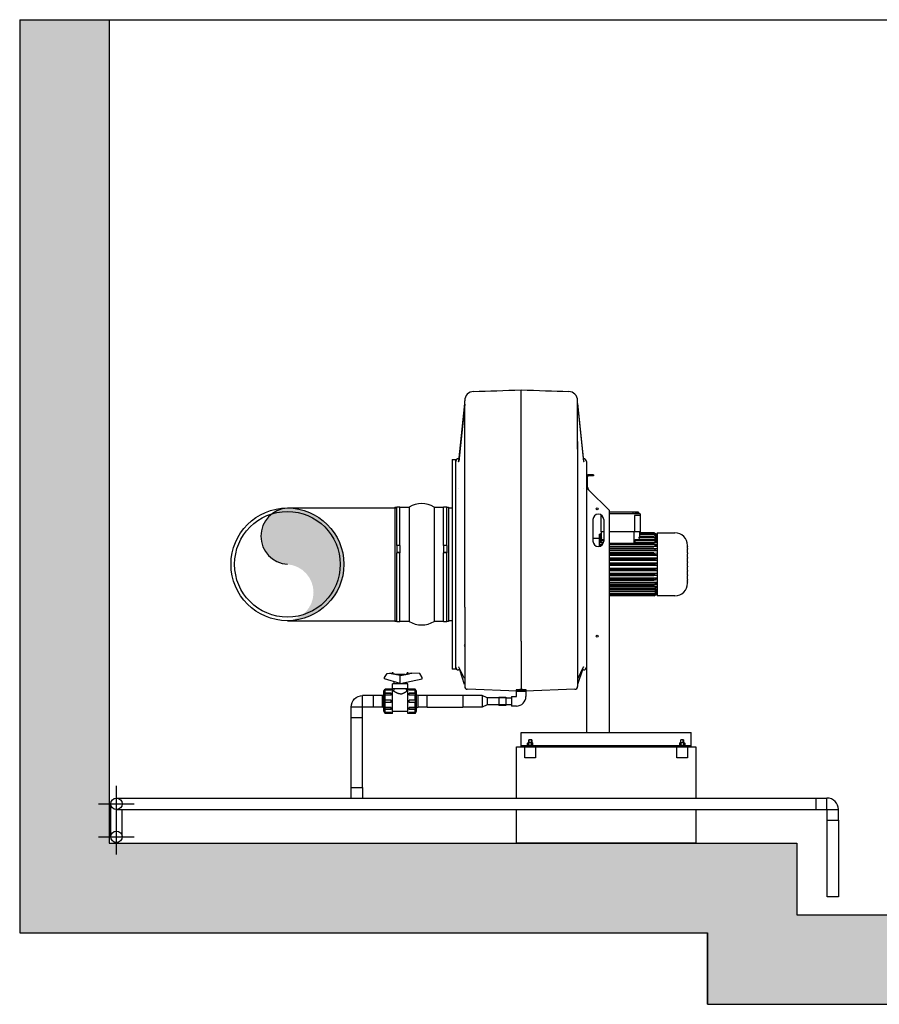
# Model space of a CAD drawing. Header units: metres. Extents: x -270273 to 328371, y -146885 to 591473.
# Tile 436 of 473: x 47312 to 49712, y 534691 to 537441. Entities that reach past the tile are written whole.
import ezdxf

# ---------------------------------------------------------------- set-up
doc = ezdxf.new("R2010")
doc.units = ezdxf.units.M
doc.layers.get('0').update_dxf_attribs({"color": 151})
for name, color, linetype in [('Iv-Hatch', 253, 'Continuous'), ('Iv-Lines 018', 1, 'Continuous'), ('Iv-status-nieuw', 170, 'Continuous')]:
    doc.layers.add(name, color=color, linetype=linetype)

# ---------------------------------------------------------------- blocks, each defined once
blk = doc.blocks.new('Ventilator 1 V.A.Z.')
for p, q in [((65922, -9088.3), (65922, -8947.2)), ((65747.8, -9146.4), (65764.5, -8985.8)), ((65764.5, -8987.5), (65747.8, -9147.1)), ((65764.5, -9554.1), (65764.5, -8977.6)), ((66079.5, -9113.2), (66079.5, -8977.6)), ((66079.5, -8985.8), (66096.2, -9146.4)), ((66079.5, -8987.5), (66096.2, -9147.1)), ((65922, -9648.8), (65922, -9088.3)), ((66079.5, -9091.5), (66079.5, -9776)), ((65729.5, -9142.6), (65730.5, -9141.6)), ((65729.5, -9142.6), (65729.5, -9726.6)), ((65730.5, -9727.6), (65730.5, -9141.6)), ((65730.5, -9141.6), (65739.5, -9141.6)), ((65739.5, -9727.6), (65739.5, -9141.6)), ((65747.5, -9139.6), (65748.5, -9139.6)), ((66095.5, -9139.6), (66096.5, -9139.6)), ((66104.5, -9147.6), (66104.5, -9190.6)), ((66110.5, -9187.6), (66110.5, -9184.6)), ((66124.5, -9184.6), (66110.5, -9184.6)), ((66124.5, -9184.6), (66124.5, -9187.6)), ((66104.5, -9190.6), (66104.5, -9198.4)), ((66107.5, -9190.6), (66104.5, -9190.6)), ((66104.5, -9198.4), (66104.5, -9654.8)), ((66107.5, -9219.3), (66107.5, -9190.6)), ((66124.5, -9187.6), (66110.5, -9187.6)), ((66104.5, -9219.3), (66106, -9219.3)), ((66106, -9219.3), (66107.5, -9219.3)), ((66110.5, -9226.4), (66168.7, -9284.6)), ((65569.5, -9275.1), (65569.5, -9594.1)), ((65569.5, -9275.1), (65574.5, -9275.1)), ((65574.5, -9382.1), (65574.5, -9274.1)), ((65574.5, -9274.1), (65583.5, -9274.1)), ((65583.5, -9382.1), (65583.5, -9274.1)), ((65583.5, -9275.1), (65609.5, -9275.1)), ((65609.5, -9275.1), (65609.5, -9594.1)), ((65679.5, -9275.1), (65679.5, -9594.1)), ((65679.5, -9275.1), (65705.5, -9275.1)), ((65705.5, -9382.1), (65705.5, -9274.1)), ((65705.5, -9274.1), (65714.5, -9274.1)), ((65714.5, -9382.1), (65714.5, -9274.1)), ((65714.5, -9275.1), (65719.5, -9275.1)), ((65719.5, -9275.1), (65719.5, -9594.1)), ((65719.5, -9277.1), (65729.5, -9277.1)), ((66168.7, -9904.6), (66168.7, -9284.6)), ((66233.8, -9288.6), (66168.7, -9288.6)), ((66243.5, -9293.6), (66168.7, -9293.6)), ((66233.8, -9288.6), (66233.8, -9293.6)), ((66249.5, -9288.6), (66233.8, -9288.6)), ((66240.3, -9293.6), (66240.3, -9291.6)), ((66242.3, -9289.6), (66248.3, -9289.6)), ((66254.5, -9293.6), (66243.5, -9293.6)), ((66249.5, -9288.6), (66249.5, -9289.9)), ((66250.3, -9291.6), (66250.3, -9293.6)), ((66254.5, -9293.6), (66254.5, -9298.6)), ((66122.5, -9309.6), (66122.5, -9369.6)), ((66144.5, -9296.3), (66144.5, -9298.6)), ((66144.5, -9298.6), (66144.5, -9343.6)), ((66147.7, -9298.6), (66144.5, -9298.6)), ((66152.5, -9309.6), (66152.5, -9369.6)), ((66238.8, -9298.6), (66238.8, -9343.6)), ((66243.5, -9298.6), (66238.8, -9298.6)), ((66254.5, -9298.6), (66243.5, -9298.6)), ((66254.5, -9298.6), (66254.5, -9343.6)), ((66145.5, -9348.4), (66139.5, -9351.9)), ((66139.5, -9351.8), (66145.5, -9348.4)), ((66139.5, -9352.7), (66145.5, -9349.4)), ((66152.5, -9343.6), (66144.5, -9343.6)), ((66145.5, -9343.6), (66145.5, -9360.1)), ((66238.8, -9343.6), (66168.7, -9343.6)), ((66236.8, -9343.6), (66236.8, -9376.6)), ((66254.5, -9343.6), (66238.8, -9343.6)), ((66252.5, -9343.6), (66252.5, -9357.9)), ((66292.3, -9346.6), (66252.5, -9346.6)), ((66252.5, -9346.6), (66292.3, -9346.6)), ((66292.3, -9347.6), (66252.5, -9347.6)), ((66292.3, -9348.2), (66252.5, -9348.2)), ((66292.3, -9346.6), (66292.3, -9346.6)), ((66301.5, -9351.9), (66292.3, -9346.6)), ((66292.3, -9346.6), (66301.5, -9351.8)), ((66292.3, -9347.6), (66301.5, -9352.7)), ((66292.3, -9347.6), (66292.3, -9348.2)), ((66301.5, -9353.6), (66292.3, -9348.2)), ((66301.5, -9346.6), (66301.5, -9522.6)), ((66301.5, -9346.6), (66351.3, -9346.6)), ((66122.5, -9361.1), (66139.5, -9361.1)), ((66145.5, -9350.1), (66139.5, -9353.6)), ((66139.5, -9351.9), (66139.5, -9351.8)), ((66139.5, -9351.9), (66139.5, -9352.7)), ((66139.5, -9351.9), (66140.9, -9351.9)), ((66139.5, -9352.7), (66139.5, -9353.6)), ((66139.5, -9355.9), (66145.5, -9352.9)), ((66139.5, -9353.6), (66139.5, -9355.9)), ((66139.5, -9353.6), (66144.1, -9353.6)), ((66145.5, -9354.3), (66139.5, -9357.8)), ((66139.5, -9355.9), (66139.5, -9357.8)), ((66139.5, -9357.8), (66139.5, -9361.6)), ((66139.5, -9357.8), (66145.5, -9357.8)), ((66139.5, -9361.6), (66145.5, -9358.9)), ((66147.5, -9359.9), (66139.5, -9364.3)), ((66139.5, -9361.6), (66139.5, -9364.3)), ((66139.5, -9364.3), (66139.5, -9369.4)), ((66139.5, -9364.3), (66145.9, -9364.3)), ((66139.5, -9369.4), (66148.7, -9366)), ((66148.7, -9368.3), (66139.5, -9373)), ((66139.5, -9369.4), (66139.5, -9373)), ((66139.5, -9373), (66139.5, -9379.3)), ((66139.5, -9373), (66152.1, -9373)), ((66139.5, -9379.3), (66148.7, -9376.7)), ((66145.9, -9364.3), (66147.5, -9359.9)), ((66148.7, -9368.3), (66148.7, -9366)), ((66152.5, -9366), (66148.7, -9366)), ((66152.5, -9368.3), (66148.7, -9368.3)), ((66150.7, -9376.7), (66148.7, -9376.7)), ((66148.7, -9379.3), (66148.7, -9376.7)), ((66168.7, -9376.6), (66236.8, -9376.6)), ((66292.3, -9376.7), (66168.7, -9376.7)), ((66292.3, -9368.3), (66237.9, -9368.3)), ((66237.9, -9368.3), (66240.5, -9373)), ((66240.5, -9373), (66301.5, -9373)), ((66292.3, -9366), (66240.6, -9366)), ((66292.3, -9359.2), (66250.3, -9359.2)), ((66250.3, -9359.2), (66252, -9364.3)), ((66252, -9364.3), (66301.5, -9364.3)), ((66292.3, -9351.3), (66252.5, -9351.3)), ((66292.3, -9352.5), (66252.5, -9352.5)), ((66292.3, -9357.5), (66252.5, -9357.5)), ((66292.3, -9351.3), (66301.5, -9355.9)), ((66292.3, -9351.3), (66292.3, -9352.5)), ((66301.5, -9357.8), (66292.3, -9352.5)), ((66292.3, -9357.5), (66301.5, -9361.6)), ((66292.3, -9357.5), (66292.3, -9359.2)), ((66301.5, -9364.3), (66292.3, -9359.2)), ((66292.3, -9366), (66301.5, -9369.4)), ((66292.3, -9366), (66292.3, -9368.3)), ((66301.5, -9373), (66292.3, -9368.3)), ((66292.3, -9376.7), (66301.5, -9379.3)), ((66292.3, -9376.7), (66292.3, -9379.3)), ((66293.1, -9357.8), (66301.5, -9357.8)), ((66297, -9353.6), (66301.5, -9353.6)), ((66300.1, -9351.9), (66301.5, -9351.9)), ((65583.5, -9382.1), (65574.5, -9382.1)), ((65574.5, -9382.1), (65574.5, -9401.5)), ((65583.5, -9401.5), (65574.5, -9401.5)), ((65574.5, -9401.5), (65574.5, -9402.8)), ((65574.5, -9595.1), (65574.5, -9402.8)), ((65583.5, -9402.8), (65574.5, -9402.8)), ((65583.5, -9382.1), (65583.5, -9401.5)), ((65583.5, -9401.5), (65583.5, -9402.8)), ((65583.5, -9595.1), (65583.5, -9402.8)), ((65714.5, -9382.1), (65705.5, -9382.1)), ((65705.5, -9382.1), (65705.5, -9401.5)), ((65714.5, -9401.5), (65705.5, -9401.5)), ((65705.5, -9401.5), (65705.5, -9402.8)), ((65705.5, -9595.1), (65705.5, -9402.8)), ((65714.5, -9402.8), (65705.5, -9402.8)), ((65714.5, -9382.1), (65714.5, -9401.5)), ((65714.5, -9401.5), (65714.5, -9402.8)), ((65714.5, -9595.1), (65714.5, -9402.8)), ((66148.7, -9379.3), (66139.5, -9383.5)), ((66139.5, -9379.3), (66139.5, -9383.5)), ((66139.5, -9383.5), (66139.5, -9384.4)), ((66139.5, -9383.5), (66142.9, -9383.5)), ((66148.9, -9379.3), (66148.7, -9379.3)), ((66292.3, -9379.3), (66168.7, -9379.3)), ((66168.7, -9383.5), (66301.5, -9383.5)), ((66292.3, -9389), (66168.7, -9389)), ((66292.3, -9392.1), (66168.7, -9392.1)), ((66168.7, -9395.6), (66301.5, -9395.6)), ((66292.3, -9402.8), (66168.7, -9402.8)), ((66301.5, -9383.5), (66292.3, -9379.3)), ((66292.3, -9389), (66301.5, -9390.8)), ((66292.3, -9389), (66292.3, -9392.1)), ((66301.5, -9395.6), (66292.3, -9392.1)), ((66292.3, -9402.8), (66301.5, -9403.7)), ((66292.3, -9402.8), (66292.3, -9406.1)), ((66386.5, -9382), (66386.5, -9381.8)), ((66386.5, -9382), (66386.5, -9382.2)), ((66386.5, -9384.8), (66386.5, -9382.2)), ((66386.5, -9384.8), (66386.5, -9385.4)), ((66386.5, -9390.6), (66386.5, -9385.4)), ((66386.5, -9390.6), (66386.5, -9392.3)), ((66386.5, -9402.9), (66386.5, -9392.3)), ((66386.5, -9402.9), (66386.5, -9405.4)), ((66292.3, -9406.1), (66168.7, -9406.1)), ((66168.7, -9408.9), (66301.5, -9408.9)), ((66301.5, -9417.5), (66168.7, -9417.5)), ((66292.3, -9417.5), (66168.7, -9417.5)), ((66292.3, -9421), (66168.7, -9421)), ((66168.7, -9422.9), (66301.5, -9422.9)), ((66301.5, -9431.8), (66168.7, -9431.8)), ((66301.5, -9408.9), (66292.3, -9406.1)), ((66292.3, -9417.5), (66301.5, -9417.5)), ((66292.3, -9417.5), (66292.3, -9421)), ((66301.5, -9422.9), (66292.3, -9421)), ((66292.3, -9432.8), (66301.5, -9431.8)), ((66386.5, -9415.2), (66386.5, -9405.4)), ((66386.5, -9415.2), (66386.5, -9417)), ((66386.5, -9427.5), (66386.5, -9417)), ((66386.5, -9427.5), (66386.5, -9429.3)), ((66386.5, -9439.8), (66386.5, -9429.3)), ((66292.3, -9432.8), (66168.7, -9432.8)), ((66292.3, -9436.3), (66168.7, -9436.3)), ((66168.7, -9437.3), (66301.5, -9437.3)), ((66301.5, -9446.2), (66168.7, -9446.2)), ((66292.3, -9448.1), (66168.7, -9448.1)), ((66168.7, -9451.6), (66301.5, -9451.6)), ((66292.3, -9451.6), (66168.7, -9451.6)), ((66292.3, -9432.8), (66292.3, -9436.3)), ((66301.5, -9437.3), (66292.3, -9436.3)), ((66292.3, -9448.1), (66301.5, -9446.2)), ((66292.3, -9448.1), (66292.3, -9451.6)), ((66301.5, -9451.6), (66292.3, -9451.6)), ((66386.5, -9439.8), (66386.5, -9441.6)), ((66386.5, -9452.2), (66386.5, -9441.6)), ((66386.5, -9452.2), (66386.5, -9453.9)), ((66386.5, -9463.7), (66386.5, -9453.9)), ((66301.5, -9460.2), (66168.7, -9460.2)), ((66292.3, -9463), (66168.7, -9463)), ((66292.3, -9466.3), (66168.7, -9466.3)), ((66301.5, -9473.5), (66168.7, -9473.5)), ((66292.3, -9477), (66168.7, -9477)), ((66292.3, -9480.1), (66168.7, -9480.1)), ((66301.5, -9485.6), (66168.7, -9485.6)), ((66292.3, -9463), (66301.5, -9460.2)), ((66292.3, -9463), (66292.3, -9466.3)), ((66301.5, -9465.4), (66292.3, -9466.3)), ((66292.3, -9477), (66301.5, -9473.5)), ((66292.3, -9477), (66292.3, -9480.1)), ((66301.5, -9478.3), (66292.3, -9480.1)), ((66292.3, -9489.8), (66301.5, -9485.6)), ((66386.5, -9463.7), (66386.5, -9466.2)), ((66386.5, -9476.8), (66386.5, -9466.2)), ((66386.5, -9476.8), (66386.5, -9478.6)), ((66386.5, -9483.7), (66386.5, -9478.6)), ((66386.5, -9483.7), (66386.5, -9484.3)), ((66386.5, -9486.9), (66386.5, -9484.3)), ((66386.5, -9486.9), (66386.5, -9487.1)), ((66386.5, -9487.1), (66386.5, -9487.4)), ((66292.3, -9489.8), (66168.7, -9489.8)), ((66292.3, -9492.5), (66168.7, -9492.5)), ((66301.5, -9496.1), (66168.7, -9496.1)), ((66292.3, -9500.8), (66168.7, -9500.8)), ((66292.3, -9503.1), (66168.7, -9503.1)), ((66301.5, -9504.8), (66168.7, -9504.8)), ((66292.3, -9509.9), (66168.7, -9509.9)), ((66292.3, -9511.6), (66168.7, -9511.6)), ((66301.5, -9489.8), (66292.3, -9492.5)), ((66292.3, -9489.8), (66292.3, -9492.5)), ((66292.3, -9500.8), (66301.5, -9496.1)), ((66301.5, -9499.7), (66292.3, -9503.1)), ((66292.3, -9500.8), (66292.3, -9503.1)), ((66292.3, -9509.9), (66301.5, -9504.8)), ((66301.5, -9507.5), (66292.3, -9511.6)), ((66292.3, -9509.9), (66292.3, -9511.6)), ((66292.3, -9516.6), (66301.5, -9511.3)), ((66301.5, -9513.2), (66292.3, -9517.8)), ((66301.5, -9511.3), (66293.1, -9511.3)), ((66292.3, -9516.6), (66168.7, -9516.6)), ((66292.3, -9517.8), (66168.7, -9517.8)), ((66292.3, -9520.9), (66168.7, -9520.9)), ((66292.3, -9521.5), (66168.7, -9521.5)), ((66292.3, -9522.5), (66168.7, -9522.5)), ((66292.3, -9522.6), (66168.7, -9522.6)), ((66292.3, -9520.9), (66301.5, -9515.5)), ((66301.5, -9516.5), (66292.3, -9521.5)), ((66292.3, -9516.6), (66292.3, -9517.8)), ((66292.3, -9522.5), (66301.5, -9517.2)), ((66301.5, -9517.3), (66292.3, -9522.6)), ((66292.3, -9520.9), (66292.3, -9521.5)), ((66292.3, -9522.5), (66292.3, -9522.6)), ((66301.5, -9515.5), (66297, -9515.5)), ((66301.5, -9517.2), (66300.1, -9517.2)), ((66351.3, -9522.6), (66301.5, -9522.6)), ((65764.5, -9554.1), (65764.5, -9621.2)), ((65574.5, -9594.1), (65569.5, -9594.1)), ((65583.5, -9595.1), (65574.5, -9595.1)), ((65609.5, -9594.1), (65583.5, -9594.1)), ((65705.5, -9594.1), (65679.5, -9594.1)), ((65714.5, -9595.1), (65705.5, -9595.1)), ((65719.5, -9594.1), (65714.5, -9594.1)), ((65729.5, -9592.1), (65719.5, -9592.1)), ((65764.5, -9621.2), (65764.5, -9657.2)), ((65922, -9648.8), (65922, -9784.4)), ((65764.5, -9657.9), (65764.5, -9657.2)), ((65764.5, -9658.3), (65764.5, -9657.9)), ((65764.5, -9658.3), (65764.5, -9776)), ((66104.5, -9654.8), (66104.5, -9904.6)), ((65730.5, -9727.6), (65729.5, -9726.6)), ((65739.5, -9727.6), (65730.5, -9727.6)), ((65752.2, -9729.6), (65747.5, -9729.6)), ((65764.1, -9753.8), (65748.5, -9721.9)), ((65764.3, -9770.2), (65750.7, -9729.6)), ((66093.3, -9729.6), (66079.7, -9770.2)), ((66095.5, -9721.9), (66079.9, -9753.8)), ((66096.5, -9729.6), (66091.8, -9729.6)), ((65911, -9788.4), (65771.8, -9783.5)), ((65908.6, -9786.1), (65908.6, -9785.1)), ((65908.6, -9786.1), (65922.1, -9786.1)), ((65911, -9790.1), (65911, -9786.1)), ((65922, -9784.4), (65922.1, -9784.4)), ((65922.1, -9786.1), (65922.1, -9784.4)), ((65922.1, -9786.1), (65935.6, -9786.1)), ((66072.2, -9783.5), (65933.2, -9788.4)), ((65933.2, -9786.1), (65933.2, -9790.1)), ((65935.6, -9786.1), (65935.6, -9785.1)), ((65859.5, -9805.7), (65859.5, -9828.7)), ((65859.5, -9805.7), (65879.5, -9805.7)), ((65879.5, -9805.7), (65879.5, -9828.7)), ((65879.5, -9807.2), (65895, -9807.2)), ((65895, -9803.9), (65895, -9830.4)), ((65895, -9803.9), (65908.7, -9803.9)), ((65935.3, -9790.1), (65908.8, -9790.1)), ((65908.8, -9803.8), (65908.8, -9790.1)), ((65935.3, -9790.1), (65935.3, -9803.8)), ((65879.5, -9828.7), (65859.5, -9828.7)), ((65895, -9827.2), (65879.5, -9827.2)), ((65908.7, -9830.4), (65895, -9830.4)), ((65922.5, -9906.6), (65922.5, -9904.6)), ((65922.5, -9904.6), (66396.5, -9904.6)), ((65922.5, -9936.6), (65922.5, -9906.6)), ((65951.5, -9924.6), (65943.5, -9924.6)), ((65943.5, -9932.7), (65943.5, -9924.6)), ((65944.3, -9932.7), (65944.3, -9924.6)), ((65950.7, -9932.7), (65950.7, -9924.6)), ((65951.5, -9924.6), (65951.5, -9932.7)), ((66375.5, -9924.6), (66367.5, -9924.6)), ((66367.5, -9932.7), (66367.5, -9924.6)), ((66368.3, -9932.7), (66368.3, -9924.6)), ((66374.7, -9932.7), (66374.7, -9924.6)), ((66375.5, -9924.6), (66375.5, -9932.7)), ((66396.5, -9906.6), (66396.5, -9904.6)), ((66396.5, -9936.6), (66396.5, -9906.6)), ((65922.5, -9940.6), (65922.5, -9936.6)), ((65922.5, -9942.6), (65922.5, -9940.6)), ((65922.5, -9940.6), (66396.5, -9940.6)), ((65922.5, -9944.6), (65922.5, -9942.6)), ((65922.5, -9944.6), (66396.5, -9944.6)), ((65932.5, -9974.6), (65932.5, -9944.6)), ((65940, -9933.7), (65941.7, -9932.7)), ((65940, -9939.5), (65940, -9933.7)), ((65941.7, -9940.6), (65940, -9939.5)), ((65953.2, -9932.7), (65941.7, -9932.7)), ((65943.7, -9939.5), (65943.7, -9933.7)), ((65951.2, -9939.5), (65951.2, -9933.7)), ((65953.2, -9932.7), (65955, -9933.7)), ((65955, -9939.5), (65953.2, -9940.6)), ((65955, -9939.5), (65955, -9933.7)), ((65962.5, -9944.6), (65962.5, -9974.6)), ((66356.5, -9974.6), (66356.5, -9944.6)), ((66364, -9933.7), (66365.7, -9932.7)), ((66364, -9933.7), (66364, -9939.5)), ((66365.7, -9940.6), (66364, -9939.5)), ((66377.2, -9932.7), (66365.7, -9932.7)), ((66367.7, -9933.7), (66367.7, -9939.5)), ((66375.2, -9933.7), (66375.2, -9939.5)), ((66377.2, -9932.7), (66379, -9933.7)), ((66379, -9939.5), (66377.2, -9940.6)), ((66379, -9933.7), (66379, -9939.5)), ((66386.5, -9944.6), (66386.5, -9974.6)), ((66396.5, -9940.6), (66396.5, -9936.6)), ((66396.5, -9942.6), (66396.5, -9940.6)), ((66396.5, -9944.6), (66396.5, -9942.6)), ((65962.5, -9974.6), (65932.5, -9974.6)), ((66386.5, -9974.6), (66356.5, -9974.6))]:
    blk.add_line(p, q)
for centre in [(66134.5, -9279.6), (66134.5, -9635.6)]:
    blk.add_circle(centre, 2.75)
for centre, radius, start, end in [((65790.3, -8977.6), 25.8, 91.8616, 180.0817), ((66053.7, -8977.6), 25.8, 359.934, 88.1228), ((65747.5, -9147.6), 8, 90, 180), ((66096.5, -9147.6), 8, 0, 90), ((66110.5, -9190.6), 6, 90, 135), ((66110.5, -9190.6), 6, 135, 180), ((66110.5, -9190.6), 3, 135, 180), ((66110.5, -9190.6), 3, 90, 135), ((65750.7, -9223.1), 2.95, 170.88, 174.7058), ((66093.3, -9223.1), 2.95, 5.2942, 9.12), ((65644.5, -9331.3), 66.2, 58.1092, 121.8908), ((66137.5, -9309.6), 15, 0, 180), ((66242.3, -9291.6), 2, 90, 180), ((66248.3, -9291.6), 2, 0, 90), ((66351.3, -9381.8), 35.2, 0, 90), ((66137.5, -9369.6), 15, 180, 0), ((66102.2, -9434.6), 82.7, 55.9472, 58.0771), ((66295.8, -9434.6), 82.7, 131.9229, 135.4999), ((66295.8, -9434.6), 88, 128.854, 131.146), ((66295.8, -9434.6), 82.7, 121.9229, 124.0597), ((66295.8, -9434.6), 88, 119.4644, 121.146), ((66351.3, -9487.4), 35.2, 270, 0), ((65644.5, -9537.8), 66.2, 238.1092, 301.8908), ((65760.5, -9663.7), 4, 0, 44.3442), ((65747.5, -9721.6), 8, 180, 270), ((66096.5, -9721.6), 8, 270, 0), ((65645.6, -9744.2), 118.9, 355.3655, 355.38), ((66082.4, -9755.1), 2.8, 151.2223, 168.0936), ((65772.1, -9775.9), 7.63, 179.573, 267.5886), ((66071.9, -9775.9), 7.63, 272.4114, 0.427), ((65908.7, -9803.8), 0.1, 270, 0), ((65908.7, -9803.8), 26.6, 270, 0), ((65941.9, -9936.5), 3.39, 56.3451, 123.6549), ((65941.9, -9936.7), 3.39, 236.3451, 303.6549), ((65953.1, -9936.5), 3.39, 56.3451, 123.6549), ((65953.1, -9936.7), 3.39, 236.3451, 303.6549), ((66365.9, -9936.5), 3.39, 56.3451, 123.6549), ((66365.9, -9936.7), 3.39, 236.3451, 303.6549), ((66377.1, -9936.5), 3.39, 56.3451, 123.6549), ((66377.1, -9936.7), 3.39, 236.3451, 303.6549)]:
    blk.add_arc(centre, radius, start, end)
at = {"extrusion": (0, 0, -1)}
for centre, major_axis, ratio, start_param, end_param in [((66155.2, -9434.6), (-91.7, 0), 0.816497, 1.465047, 1.486918), ((65760.5, -9739.6), (-3.6, 14.2), 0.010417, 3.077017, 3.191287), ((65862.9, -9427.3), (622.5, 0), 0.576298, 1.475776, 1.497378), ((65981.3, -9427.3), (-622.5, 0), 0.576298, -1.497375, -1.475612)]:
    blk.add_ellipse(centre, major_axis=major_axis, ratio=ratio, start_param=start_param, end_param=end_param, dxfattribs=at)
for points in [[(65789.4, -8951.9), (65831.4, -8950.4), (65875.6, -8948.9), (65922, -8947.2)], [(65922, -8947.2), (65968.4, -8948.9), (66012.5, -8950.4), (66054.5, -8951.9)], [(65748.5, -9721.9), (65748.5, -9721.9), (65748.4, -9721.8), (65748.4, -9721.8)], [(66095.5, -9721.9), (66095.5, -9721.9), (66095.5, -9721.8), (66095.5, -9721.8)]]:
    blk.add_open_spline(points, degree=3)
for points, knots in [([(65746.9, -9148.2), (65746.9, -9148.2), (65747, -9148.1), (65747.3, -9147.8), (65747.7, -9147.1), (65747.7, -9146.6), (65747.7, -9146.3)], [0.4555609, 0.4555609, 0.4555609, 0.4555609, 0.5829852, 0.7149996, 0.87639, 1, 1, 1, 1]), ([(66096.2, -9146.3), (66096.2, -9146.4), (66096.2, -9146.8), (66096.5, -9147.5), (66096.8, -9148), (66097, -9148.2), (66097.1, -9148.2), (66097.1, -9148.2)], [0, 0, 0, 0, 0.0486764, 0.2159183, 0.3521209, 0.4696489, 0.5434044, 0.5434044, 0.5434044, 0.5434044]), ([(66104.5, -9219.3), (66104.5, -9219.9), (66104.6, -9220.5), (66105.2, -9221.6), (66105.7, -9222.2), (66106.8, -9223.4), (66107.5, -9224), (66108.9, -9225.2), (66109.7, -9225.8), (66110.5, -9226.4)], [0, 0, 0, 0, 0.25, 0.25, 0.5, 0.5, 0.75, 0.75, 1, 1, 1, 1]), ([(66107.5, -9219.3), (66107.5, -9219.9), (66107.6, -9220.5), (66107.9, -9221.6), (66108.1, -9222.2), (66108.6, -9223.4), (66109, -9224), (66109.7, -9225.2), (66110.1, -9225.8), (66110.5, -9226.4)], [0, 0, 0, 0, 0.25, 0.25, 0.5, 0.5, 0.75, 0.75, 1, 1, 1, 1]), ([(65748.5, -9721.9), (65748.4, -9721.8), (65748.3, -9721.5), (65748, -9721.2), (65747.7, -9720.9), (65747.7, -9720.9), (65747.7, -9720.9), (65747.7, -9720.9)], [0, 0, 0, 0, 0.0678428, 0.257649, 0.3970513, 0.539454, 0.5448245, 0.5448245, 0.5448245, 0.5448245]), ([(66096.3, -9720.9), (66096.3, -9720.9), (66096.3, -9720.9), (66096.1, -9721), (66095.8, -9721.4), (66095.6, -9721.8), (66095.5, -9722)], [0.4444643, 0.4444643, 0.4444643, 0.4444643, 0.5149725, 0.6676444, 0.8232376, 1, 1, 1, 1]), ([(66079.6, -9754.5), (66079.6, -9754.5), (66079.6, -9754.6), (66079.6, -9754.7), (66079.6, -9754.7), (66079.6, -9754.7)], [0, 0, 0, 0, 0.00296402, 0.02187466, 0.03934209, 0.03934209, 0.03934209, 0.03934209])]:
    blk.add_open_spline(points, degree=3, knots=knots)
for points in [[(65951.2, -9933.7), (65947.5, -9932.6), (65943.7, -9933.7)], [(65943.7, -9939.5), (65947.5, -9940.6), (65951.2, -9939.5)], [(66375.2, -9933.7), (66371.5, -9932.6), (66367.7, -9933.7)], [(66367.7, -9939.5), (66371.5, -9940.6), (66375.2, -9939.5)]]:
    blk.add_rational_spline(points, [1, 1.15470053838, 1], degree=2)
blk = doc.blocks.new('Knie90 PE100 32mm')
for p, q in [((61300.1, -9357.5), (61330, -9357.5)), ((61300.1, -9389.5), (61300.1, -9357.5)), ((61330, -9389.5), (61330, -9357.5)), ((61300.1, -9389.5), (61330, -9389.5)), ((61330.1, -9389.6), (61362.1, -9389.6)), ((61330.1, -9419.5), (61330.1, -9389.6)), ((61362.1, -9419.5), (61362.1, -9389.6)), ((61330.1, -9419.5), (61362.1, -9419.5))]:
    blk.add_line(p, q)
for radius, start, end in [(32.1, 0, 90), (0.1, 359.9996, 90.0002)]:
    blk.add_arc((61330, -9389.6), radius, start, end)
blk = doc.blocks.new('PE Kogelkraan DN25 v.a.z')
for p, q in [((64421.6, -9237.1), (64428.9, -9225.8)), ((64421.6, -9241.1), (64421.6, -9237.1)), ((64428.9, -9225.8), (64450.6, -9224.4)), ((64450.6, -9225.8), (64450.6, -9224.4)), ((64450.6, -9225.8), (64457.7, -9225.8)), ((64483.2, -9230.3), (64457.7, -9225.8)), ((64457.7, -9226.8), (64457.7, -9225.8)), ((64457.7, -9226.8), (64457.7, -9225.8)), ((64483.2, -9231.3), (64457.7, -9226.8)), ((64461.1, -9223.5), (64463.7, -9223.5)), ((64461.1, -9226.4), (64461.1, -9223.5)), ((64463.7, -9226.9), (64463.7, -9223.5)), ((64470.4, -9228.1), (64495.9, -9228.1)), ((64483.2, -9230.3), (64508.7, -9225.8)), ((64483.2, -9231.3), (64508.7, -9226.8)), ((64483.2, -9254), (64483.2, -9230.3)), ((64502.7, -9223.5), (64505.3, -9223.5)), ((64502.7, -9226.9), (64502.7, -9223.5)), ((64505.3, -9226.4), (64505.3, -9223.5)), ((64508.7, -9225.8), (64513.3, -9225.8)), ((64508.7, -9226.8), (64508.7, -9225.8)), ((64508.7, -9226.8), (64508.7, -9225.8)), ((64519.7, -9225.8), (64513.3, -9224.4)), ((64513.3, -9225.8), (64513.3, -9224.4)), ((64527, -9237), (64519.7, -9225.8)), ((64527, -9241.1), (64527, -9237)), ((64483.2, -9254), (64421.6, -9241.1)), ((64461.7, -9254.7), (64504.6, -9254.7)), ((64461.7, -9268.2), (64461.7, -9254.7)), ((64466.2, -9254.7), (64466.2, -9250.4)), ((64483.2, -9254), (64527, -9241.1)), ((64500.2, -9254.7), (64500.2, -9249)), ((64504.6, -9268.2), (64504.6, -9254.7)), ((64408.2, -9287.4), (64433.2, -9287.4)), ((64408.2, -9319.4), (64408.2, -9287.4)), ((64433.2, -9287.4), (64437.7, -9285.5)), ((64433.2, -9319.4), (64433.2, -9287.4)), ((64437.7, -9275.4), (64441.1, -9269.4)), ((64437.7, -9331.4), (64437.7, -9275.4)), ((64440.6, -9271.6), (64440.7, -9271.3)), ((64440.6, -9271.9), (64440.6, -9271.6)), ((64440.6, -9272.2), (64440.6, -9271.9)), ((64440.7, -9272.5), (64440.6, -9272.2)), ((64440.6, -9283.1), (64440.7, -9282.3)), ((64440.6, -9283.9), (64440.6, -9283.1)), ((64440.6, -9284.7), (64440.6, -9283.9)), ((64440.7, -9285.5), (64440.6, -9284.7)), ((64440.7, -9271), (64440.8, -9270.8)), ((64440.7, -9271), (64458.3, -9271)), ((64440.7, -9271.3), (64440.7, -9271)), ((64440.7, -9272.8), (64440.7, -9272.5)), ((64440.7, -9272.8), (64440.8, -9272.8)), ((64440.7, -9281.5), (64440.8, -9281.4)), ((64440.7, -9281.5), (64458.3, -9281.5)), ((64440.7, -9282.3), (64440.7, -9281.5)), ((64440.7, -9286.4), (64440.7, -9285.5)), ((64440.8, -9286.4), (64440.7, -9286.4)), ((64440.7, -9286.4), (64458.3, -9286.4)), ((64440.8, -9270.7), (64440.9, -9270.6)), ((64440.8, -9270.8), (64440.8, -9270.7)), ((64440.8, -9272.7), (64440.9, -9272.6)), ((64440.8, -9272.8), (64440.8, -9272.7)), ((64440.8, -9281.2), (64440.9, -9281.1)), ((64440.8, -9281.4), (64440.8, -9281.2)), ((64440.8, -9286.4), (64440.8, -9286.4)), ((64440.9, -9286.4), (64440.8, -9286.4)), ((64440.9, -9270.6), (64441, -9270.4)), ((64440.9, -9272.6), (64441, -9272.5)), ((64440.9, -9281.1), (64441, -9280.9)), ((64441, -9286.4), (64440.9, -9286.4)), ((64441, -9270.4), (64441.1, -9270.3)), ((64441, -9272.5), (64441.1, -9272.4)), ((64441, -9280.9), (64441.1, -9280.8)), ((64441.1, -9286.4), (64441, -9286.4)), ((64441.1, -9269.4), (64461.7, -9269.4)), ((64441.1, -9270.1), (64441.1, -9269.4)), ((64441.1, -9270.1), (64458.3, -9270.1)), ((64441.1, -9270.3), (64441.1, -9270.1)), ((64441.1, -9272.3), (64458.3, -9272.3)), ((64441.1, -9272.4), (64441.1, -9272.3)), ((64441.1, -9280.6), (64441.1, -9272.3)), ((64441.1, -9280.6), (64458.3, -9280.6)), ((64441.1, -9280.8), (64441.1, -9280.6)), ((64441.1, -9286.4), (64441.1, -9286.4)), ((64441.1, -9286.4), (64458.3, -9286.4)), ((64441.1, -9299.8), (64441.1, -9286.4)), ((64458.3, -9272.3), (64458.3, -9270.1)), ((64458.3, -9286.4), (64458.3, -9280.6)), ((64461.7, -9268.2), (64504.6, -9268.2)), ((64461.7, -9337.4), (64461.7, -9269.4)), ((64461.7, -9274.4), (64461.8, -9274.4)), ((64461.8, -9332.4), (64461.8, -9274.4)), ((64461.8, -9274.9), (64465, -9274.9)), ((64465, -9274.9), (64466.2, -9268.2)), ((64465, -9274.9), (64465, -9274.9)), ((64465, -9274.9), (64465, -9274.9)), ((64465.1, -9274.9), (64465, -9274.9)), ((64465.1, -9275), (64465.1, -9274.9)), ((64465.2, -9275), (64465.1, -9275)), ((64465.3, -9275.1), (64465.2, -9275)), ((64465.4, -9275.2), (64465.3, -9275.1)), ((64465.6, -9275.3), (64465.4, -9275.2)), ((64465.7, -9275.4), (64465.6, -9275.3)), ((64465.9, -9275.5), (64465.7, -9275.4)), ((64466.1, -9275.7), (64465.9, -9275.5)), ((64466.3, -9275.8), (64466.1, -9275.7)), ((64466.5, -9276), (64466.3, -9275.8)), ((64466.8, -9276.1), (64466.5, -9276)), ((64467, -9276.3), (64466.8, -9276.1)), ((64467.3, -9276.5), (64467, -9276.3)), ((64467.6, -9276.7), (64467.3, -9276.5)), ((64467.9, -9276.9), (64467.6, -9276.7)), ((64468.2, -9277.1), (64467.9, -9276.9)), ((64468.5, -9277.3), (64468.2, -9277.1)), ((64468.8, -9277.5), (64468.5, -9277.3)), ((64469.2, -9277.7), (64468.8, -9277.5)), ((64469.5, -9277.9), (64469.2, -9277.7)), ((64469.9, -9278.2), (64469.5, -9277.9)), ((64470.3, -9278.4), (64469.9, -9278.2)), ((64470.7, -9278.6), (64470.3, -9278.4)), ((64471.1, -9278.8), (64470.7, -9278.6)), ((64471.5, -9279.1), (64471.1, -9278.8)), ((64471.9, -9279.3), (64471.5, -9279.1)), ((64472.3, -9279.5), (64471.9, -9279.3)), ((64472.8, -9279.8), (64472.3, -9279.5)), ((64473.3, -9280), (64472.8, -9279.8)), ((64473.7, -9280.2), (64473.3, -9280)), ((64474.2, -9280.5), (64473.7, -9280.2)), ((64474.7, -9280.7), (64474.2, -9280.5)), ((64475.2, -9280.9), (64474.7, -9280.7)), ((64475.8, -9281.1), (64475.2, -9280.9)), ((64476.3, -9281.3), (64475.8, -9281.1)), ((64476.8, -9281.5), (64476.3, -9281.3)), ((64477.4, -9281.7), (64476.8, -9281.5)), ((64477.9, -9281.9), (64477.4, -9281.7)), ((64478.5, -9282), (64477.9, -9281.9)), ((64479.1, -9282.2), (64478.5, -9282)), ((64479.6, -9282.3), (64479.1, -9282.2)), ((64480.2, -9282.4), (64479.6, -9282.3)), ((64480.8, -9282.5), (64480.2, -9282.4)), ((64481.4, -9282.6), (64480.8, -9282.5)), ((64482, -9282.6), (64481.4, -9282.6)), ((64482.6, -9282.6), (64482, -9282.6)), ((64483.2, -9282.6), (64482.6, -9282.6)), ((64483.2, -9282.6), (64483.8, -9282.6)), ((64483.8, -9282.6), (64484.4, -9282.6)), ((64484.4, -9282.6), (64485, -9282.6)), ((64485, -9282.6), (64485.6, -9282.5)), ((64485.6, -9282.5), (64486.1, -9282.4)), ((64486.1, -9282.4), (64486.7, -9282.3)), ((64486.7, -9282.3), (64487.3, -9282.2)), ((64487.3, -9282.2), (64487.9, -9282)), ((64487.9, -9282), (64488.4, -9281.9)), ((64488.4, -9281.9), (64489, -9281.7)), ((64489, -9281.7), (64489.5, -9281.5)), ((64489.5, -9281.5), (64490.1, -9281.3)), ((64490.1, -9281.3), (64490.6, -9281.1)), ((64490.6, -9281.1), (64491.1, -9280.9)), ((64491.1, -9280.9), (64491.6, -9280.7)), ((64491.6, -9280.7), (64492.1, -9280.5)), ((64492.1, -9280.5), (64492.6, -9280.2)), ((64492.6, -9280.2), (64493.1, -9280)), ((64493.1, -9280), (64493.6, -9279.8)), ((64493.6, -9279.8), (64494, -9279.5)), ((64494, -9279.5), (64494.5, -9279.3)), ((64494.5, -9279.3), (64494.9, -9279.1)), ((64494.9, -9279.1), (64495.3, -9278.8)), ((64495.3, -9278.8), (64495.7, -9278.6)), ((64495.7, -9278.6), (64496.1, -9278.4)), ((64496.1, -9278.4), (64496.5, -9278.2)), ((64496.5, -9278.2), (64496.8, -9277.9)), ((64496.8, -9277.9), (64497.2, -9277.7)), ((64497.2, -9277.7), (64497.5, -9277.5)), ((64497.5, -9277.5), (64497.9, -9277.3)), ((64497.9, -9277.3), (64498.2, -9277.1)), ((64498.2, -9277.1), (64498.5, -9276.9)), ((64498.5, -9276.9), (64498.8, -9276.7)), ((64498.8, -9276.7), (64499.1, -9276.5)), ((64499.1, -9276.5), (64499.3, -9276.3)), ((64499.3, -9276.3), (64499.6, -9276.1)), ((64499.6, -9276.1), (64499.8, -9276)), ((64499.8, -9276), (64500.1, -9275.8)), ((64500.1, -9275.8), (64500.3, -9275.7)), ((64501.4, -9274.9), (64500.2, -9268.2)), ((64500.3, -9275.7), (64500.5, -9275.5)), ((64500.5, -9275.5), (64500.6, -9275.4)), ((64500.6, -9275.4), (64500.8, -9275.3)), ((64500.8, -9275.3), (64500.9, -9275.2)), ((64500.9, -9275.2), (64501, -9275.1)), ((64501, -9275.1), (64501.1, -9275)), ((64501.1, -9275), (64501.2, -9275)), ((64501.2, -9275), (64501.3, -9274.9)), ((64501.3, -9274.9), (64501.3, -9274.9)), ((64501.3, -9274.9), (64501.4, -9274.9)), ((64501.4, -9274.9), (64504.6, -9274.9)), ((64501.4, -9274.9), (64501.4, -9274.9)), ((64504.6, -9274.4), (64504.7, -9274.4)), ((64504.6, -9332.4), (64504.6, -9274.4)), ((64504.7, -9269.4), (64525.2, -9269.4)), ((64504.7, -9337.4), (64504.7, -9269.4)), ((64508.1, -9270.1), (64525.2, -9270.1)), ((64508.1, -9272.3), (64508.1, -9270.1)), ((64508.1, -9271), (64525.7, -9271)), ((64508.1, -9272.3), (64525.2, -9272.3)), ((64508.1, -9280.6), (64525.2, -9280.6)), ((64508.1, -9286.4), (64508.1, -9280.6)), ((64508.1, -9281.5), (64525.7, -9281.5)), ((64508.1, -9286.4), (64525.2, -9286.4)), ((64508.1, -9286.4), (64525.7, -9286.4)), ((64528.7, -9275.4), (64525.2, -9269.4)), ((64525.2, -9270.1), (64525.2, -9269.4)), ((64525.3, -9270.3), (64525.2, -9270.1)), ((64525.3, -9272.4), (64525.2, -9272.3)), ((64525.2, -9280.6), (64525.2, -9272.3)), ((64525.3, -9280.8), (64525.2, -9280.6)), ((64525.2, -9286.4), (64525.3, -9286.4)), ((64525.2, -9299.8), (64525.2, -9286.4)), ((64525.4, -9270.4), (64525.3, -9270.3)), ((64525.4, -9272.5), (64525.3, -9272.4)), ((64525.4, -9280.9), (64525.3, -9280.8)), ((64525.3, -9286.4), (64525.4, -9286.4)), ((64525.4, -9270.6), (64525.4, -9270.4)), ((64525.5, -9270.7), (64525.4, -9270.6)), ((64525.4, -9272.6), (64525.4, -9272.5)), ((64525.5, -9272.7), (64525.4, -9272.6)), ((64525.4, -9281.1), (64525.4, -9280.9)), ((64525.5, -9281.2), (64525.4, -9281.1)), ((64525.4, -9286.4), (64525.4, -9286.4)), ((64525.4, -9286.4), (64525.5, -9286.4)), ((64525.6, -9270.8), (64525.5, -9270.7)), ((64525.6, -9272.8), (64525.5, -9272.7)), ((64525.6, -9281.4), (64525.5, -9281.2)), ((64525.5, -9286.4), (64525.6, -9286.4)), ((64525.7, -9271), (64525.6, -9270.8)), ((64525.7, -9272.8), (64525.6, -9272.8)), ((64525.7, -9281.5), (64525.6, -9281.4)), ((64525.6, -9286.4), (64525.7, -9286.4)), ((64525.7, -9271.3), (64525.7, -9271)), ((64525.7, -9271.6), (64525.7, -9271.3)), ((64525.7, -9271.9), (64525.7, -9271.6)), ((64525.7, -9272.2), (64525.7, -9271.9)), ((64525.7, -9272.5), (64525.7, -9272.2)), ((64525.7, -9272.8), (64525.7, -9272.5)), ((64525.7, -9282.3), (64525.7, -9281.5)), ((64525.7, -9283.1), (64525.7, -9282.3)), ((64525.7, -9283.9), (64525.7, -9283.1)), ((64525.7, -9284.7), (64525.7, -9283.9)), ((64525.7, -9285.5), (64525.7, -9284.7)), ((64525.7, -9286.4), (64525.7, -9285.5)), ((64528.7, -9331.4), (64528.7, -9275.4)), ((64533.2, -9287.4), (64528.7, -9285.5)), ((64533.2, -9287.4), (64558.2, -9287.4)), ((64533.2, -9319.4), (64533.2, -9287.4)), ((64558.2, -9319.4), (64558.2, -9287.4)), ((64408.2, -9319.4), (64433.2, -9319.4)), ((64437.7, -9321.3), (64433.2, -9319.4)), ((64440.6, -9302.4), (64440.7, -9301.4)), ((64440.6, -9303.4), (64440.6, -9302.4)), ((64440.6, -9304.4), (64440.6, -9303.4)), ((64440.7, -9305.4), (64440.6, -9304.4)), ((64440.6, -9322), (64440.7, -9321.2)), ((64440.6, -9322.8), (64440.6, -9322)), ((64440.7, -9300.4), (64440.8, -9300.3)), ((64440.7, -9300.4), (64458.3, -9300.4)), ((64440.7, -9301.4), (64440.7, -9300.4)), ((64440.7, -9306.4), (64440.7, -9305.4)), ((64440.8, -9306.5), (64440.7, -9306.4)), ((64440.7, -9306.4), (64458.3, -9306.4)), ((64440.7, -9320.4), (64458.3, -9320.4)), ((64440.7, -9320.4), (64440.8, -9320.4)), ((64440.7, -9321.2), (64440.7, -9320.4)), ((64440.8, -9300.2), (64440.9, -9300.1)), ((64440.8, -9300.3), (64440.8, -9300.2)), ((64440.8, -9306.6), (64440.8, -9306.5)), ((64440.9, -9306.7), (64440.8, -9306.6)), ((64440.8, -9320.4), (64440.9, -9320.4)), ((64440.8, -9320.4), (64440.8, -9320.4)), ((64440.9, -9300.1), (64441, -9300)), ((64441, -9306.8), (64440.9, -9306.7)), ((64440.9, -9320.4), (64441, -9320.4)), ((64441, -9300), (64441.1, -9299.9)), ((64441.1, -9306.9), (64441, -9306.8)), ((64441, -9320.4), (64441.1, -9320.4)), ((64441.1, -9299.8), (64458.3, -9299.8)), ((64441.1, -9299.9), (64441.1, -9299.8)), ((64441.1, -9307), (64441.1, -9306.9)), ((64441.1, -9307), (64458.3, -9307)), ((64441.1, -9320.3), (64441.1, -9307)), ((64441.1, -9320.3), (64458.3, -9320.3)), ((64441.1, -9320.4), (64441.1, -9320.3)), ((64458.3, -9307), (64458.3, -9299.8)), ((64458.3, -9326.2), (64458.3, -9320.3)), ((64508.1, -9299.8), (64525.2, -9299.8)), ((64508.1, -9307), (64508.1, -9299.8)), ((64508.1, -9300.4), (64525.7, -9300.4)), ((64508.1, -9306.4), (64525.7, -9306.4)), ((64508.1, -9307), (64525.2, -9307)), ((64508.1, -9320.3), (64525.2, -9320.3)), ((64508.1, -9326.2), (64508.1, -9320.3)), ((64508.1, -9320.4), (64525.7, -9320.4)), ((64525.3, -9299.9), (64525.2, -9299.8)), ((64525.2, -9307), (64525.3, -9306.9)), ((64525.2, -9320.3), (64525.2, -9307)), ((64525.3, -9320.4), (64525.2, -9320.3)), ((64525.4, -9300), (64525.3, -9299.9)), ((64525.3, -9306.9), (64525.4, -9306.8)), ((64525.4, -9320.4), (64525.3, -9320.4)), ((64525.4, -9300.1), (64525.4, -9300)), ((64525.5, -9300.2), (64525.4, -9300.1)), ((64525.4, -9306.7), (64525.5, -9306.6)), ((64525.4, -9306.8), (64525.4, -9306.7)), ((64525.5, -9320.4), (64525.4, -9320.4)), ((64525.4, -9320.4), (64525.4, -9320.4)), ((64525.6, -9300.3), (64525.5, -9300.2)), ((64525.5, -9306.6), (64525.6, -9306.5)), ((64525.6, -9320.4), (64525.5, -9320.4)), ((64525.7, -9300.4), (64525.6, -9300.3)), ((64525.6, -9306.5), (64525.7, -9306.4)), ((64525.7, -9320.4), (64525.6, -9320.4)), ((64525.7, -9301.4), (64525.7, -9300.4)), ((64525.7, -9302.4), (64525.7, -9301.4)), ((64525.7, -9303.4), (64525.7, -9302.4)), ((64525.7, -9304.4), (64525.7, -9303.4)), ((64525.7, -9305.4), (64525.7, -9304.4)), ((64525.7, -9306.4), (64525.7, -9305.4)), ((64525.7, -9321.2), (64525.7, -9320.4)), ((64525.7, -9322), (64525.7, -9321.2)), ((64525.7, -9322.8), (64525.7, -9322)), ((64528.7, -9321.3), (64533.2, -9319.4)), ((64533.2, -9319.4), (64558.2, -9319.4)), ((64441.1, -9337.4), (64437.7, -9331.4)), ((64440.6, -9323.6), (64440.6, -9322.8)), ((64440.7, -9324.5), (64440.6, -9323.6)), ((64440.6, -9334.6), (64440.7, -9334.2)), ((64440.6, -9334.9), (64440.6, -9334.6)), ((64440.6, -9335.2), (64440.6, -9334.9)), ((64440.7, -9335.5), (64440.6, -9335.2)), ((64440.7, -9325.3), (64440.7, -9324.5)), ((64440.8, -9325.4), (64440.7, -9325.3)), ((64440.7, -9325.3), (64458.3, -9325.3)), ((64440.8, -9334), (64440.7, -9333.9)), ((64440.7, -9334.2), (64440.7, -9333.9)), ((64440.7, -9335.8), (64440.7, -9335.5)), ((64440.8, -9335.9), (64440.7, -9335.8)), ((64440.7, -9335.8), (64458.3, -9335.8)), ((64440.8, -9325.6), (64440.8, -9325.4)), ((64440.9, -9325.7), (64440.8, -9325.6)), ((64440.8, -9334.1), (64440.8, -9334)), ((64440.9, -9334.2), (64440.8, -9334.1)), ((64440.8, -9336.1), (64440.8, -9335.9)), ((64440.9, -9336.2), (64440.8, -9336.1)), ((64441, -9325.9), (64440.9, -9325.7)), ((64441, -9334.3), (64440.9, -9334.2)), ((64441, -9336.4), (64440.9, -9336.2)), ((64441.1, -9326), (64441, -9325.9)), ((64441.1, -9334.3), (64441, -9334.3)), ((64441.1, -9336.5), (64441, -9336.4)), ((64441.1, -9326.2), (64441.1, -9326)), ((64441.1, -9326.2), (64458.3, -9326.2)), ((64441.1, -9334.4), (64441.1, -9326.2)), ((64441.1, -9334.4), (64441.1, -9334.3)), ((64441.1, -9334.4), (64458.3, -9334.4)), ((64441.1, -9336.6), (64441.1, -9336.5)), ((64441.1, -9336.6), (64458.3, -9336.6)), ((64441.1, -9337.4), (64441.1, -9336.6)), ((64441.1, -9337.4), (64461.7, -9337.4)), ((64458.3, -9336.6), (64458.3, -9334.4)), ((64461.7, -9332.4), (64461.8, -9332.4)), ((64461.8, -9331.9), (64504.6, -9331.9)), ((64504.6, -9332.4), (64504.7, -9332.4)), ((64504.7, -9337.4), (64525.2, -9337.4)), ((64508.1, -9325.3), (64525.7, -9325.3)), ((64508.1, -9326.2), (64525.2, -9326.2)), ((64508.1, -9334.4), (64525.2, -9334.4)), ((64508.1, -9336.6), (64508.1, -9334.4)), ((64508.1, -9335.8), (64525.7, -9335.8)), ((64508.1, -9336.6), (64525.2, -9336.6)), ((64525.2, -9326.2), (64525.3, -9326)), ((64525.2, -9334.4), (64525.2, -9326.2)), ((64525.2, -9337.4), (64528.7, -9331.4)), ((64525.2, -9334.4), (64525.3, -9334.3)), ((64525.2, -9336.6), (64525.3, -9336.5)), ((64525.2, -9337.4), (64525.2, -9336.6)), ((64525.3, -9326), (64525.4, -9325.9)), ((64525.3, -9334.3), (64525.4, -9334.3)), ((64525.3, -9336.5), (64525.4, -9336.4)), ((64525.4, -9325.7), (64525.5, -9325.6)), ((64525.4, -9325.9), (64525.4, -9325.7)), ((64525.4, -9334.2), (64525.5, -9334.1)), ((64525.4, -9334.3), (64525.4, -9334.2)), ((64525.4, -9336.2), (64525.5, -9336.1)), ((64525.4, -9336.4), (64525.4, -9336.2)), ((64525.5, -9325.6), (64525.6, -9325.4)), ((64525.5, -9334.1), (64525.6, -9334)), ((64525.5, -9336.1), (64525.6, -9335.9)), ((64525.6, -9325.4), (64525.7, -9325.3)), ((64525.6, -9334), (64525.7, -9333.9)), ((64525.6, -9335.9), (64525.7, -9335.8)), ((64525.7, -9323.6), (64525.7, -9322.8)), ((64525.7, -9324.5), (64525.7, -9323.6)), ((64525.7, -9325.3), (64525.7, -9324.5)), ((64525.7, -9334.2), (64525.7, -9333.9)), ((64525.7, -9334.6), (64525.7, -9334.2)), ((64525.7, -9334.9), (64525.7, -9334.6)), ((64525.7, -9335.2), (64525.7, -9334.9)), ((64525.7, -9335.5), (64525.7, -9335.2)), ((64525.7, -9335.8), (64525.7, -9335.5))]:
    blk.add_line(p, q)

msp = doc.modelspace()

# ---------------------------------------------------------------- hatches: boundary and pattern name
at = {"layer": 'Iv-Hatch'}
h = msp.add_hatch(color=256, dxfattribs=at)
h.dxf.hatch_style = 1
h.paths.add_polyline_path([(52111.6991, 535659.2442), (51861.6991, 535659.2442), (51861.6991, 535141.1833), (49931.6991, 535141.1833), (49931.6991, 534941.1833), (49481.6991, 534941.1833), (49481.6991, 535141.1833), (47561.6991, 535141.1833), (47561.6991, 535444.7442), (47442.1991, 535444.7442), (47442.1991, 535376.7442), (47430.1991, 535376.7442), (47430.1991, 535444.7442), (47311.6991, 535444.7442), (47311.6988, 534891.1833), (49231.6991, 534891.1833), (49231.6991, 534691.1833), (50181.6991, 534691.1833), (50181.6991, 534891.1833), (52106.6991, 534891.1833)])
h.paths.add_polyline_path([(52111.6991, 537441.1833), (51861.6991, 537441.1833), (51861.6991, 535659.2442), (52111.6991, 535659.2442)])
h.paths.add_polyline_path([(47561.6991, 537441.1833), (47311.6991, 537441.1833), (47311.6991, 535873.7442), (47430.1991, 535873.7442), (47430.1991, 535941.7442), (47442.1991, 535941.7442), (47442.1991, 535873.7442), (47561.6991, 535873.7442)])
h.paths.add_polyline_path([(47442.1991, 535941.7442), (47430.1991, 535941.7442), (47430.1991, 535659.2442), (47442.1991, 535659.2442)])
h.paths.add_polyline_path([(47561.6991, 535873.7442), (47442.1991, 535873.7442), (47442.1991, 535659.2442), (47561.6991, 535659.2442)])
h.paths.add_polyline_path([(47430.1991, 535873.7442), (47311.6991, 535873.7442), (47311.6991, 535659.2442), (47430.1991, 535659.2442)])
h.paths.add_polyline_path([(47430.1991, 535659.2442), (47311.6991, 535659.2442), (47311.6991, 535444.7442), (47430.1991, 535444.7442)], flags=17)
h.paths.add_polyline_path([(47442.1991, 535659.2442), (47430.1991, 535659.2442), (47430.1991, 535376.7442), (47442.1991, 535376.7442)], flags=17)
h.paths.add_polyline_path([(47561.6991, 535659.2442), (47442.1991, 535659.2442), (47442.1991, 535444.7442), (47561.6991, 535444.7442)], flags=17)
at = {"layer": 'Iv-status-nieuw', "true_color": 0x636466}
h = msp.add_hatch(color=251, dxfattribs=at)
h.dxf.hatch_style = 1
h.paths.add_polyline_path([(48059.1988, 536077.1122, 0.943909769), (48059.1988, 535920.0735)])
h.paths.add_polyline_path([(48059.1988, 536077.1122), (48059.1988, 535920.0735), (48216.2375, 535920.0735, 0.414213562)])
h.paths.add_polyline_path([(48216.2375, 535920.0735), (48059.1988, 535920.0735, -0.92743697), (48059.1988, 535763.0349, 0.414213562)])

# ---------------------------------------------------------------- linework, layer by layer
at = {"layer": 'Iv-Lines 018'}
msp.add_line((47311.6991, 537441.1833), (52111.6991, 537441.1833), dxfattribs=at)
for points in [[(47311.6991, 537441.1833), (47311.6991, 534891.1833), (49231.6991, 534891.1833), (49231.6991, 534691.1833), (50181.6991, 534691.1833), (50181.6991, 534891.1833), (52111.6991, 534891.1833), (52111.6991, 537441.1833)], [(47561.6991, 537441.1833), (47561.6991, 535141.1833), (49481.6991, 535141.1833), (49481.6991, 534941.1833), (49931.6991, 534941.1833), (49931.6991, 535141.1833), (51861.6991, 535141.1833), (51861.6991, 537441.1833)], [(48699.1988, 535267.1833), (48699.1988, 535410.0735), (49199.1988, 535410.0735), (49199.1988, 535267.1833)], [(49199.1988, 535235.1833), (49199.1988, 535141.1833), (48699.1988, 535141.1833), (48699.1988, 535235.1833)]]:
    msp.add_lwpolyline(points, dxfattribs=at)
at = {"layer": 'Iv-status-nieuw'}
for p, q in [((48059.1988, 536077.5735), (48364.1988, 536077.5735)), ((48059.1988, 535762.5735), (48364.1988, 535762.5735)), ((48549.1988, 535553.4735), (48449.1988, 535553.4735)), ((48549.1988, 535553.4735), (48549.1988, 535521.4735)), ((48603.1988, 535553.4735), (48549.1988, 535553.4735)), ((48617.1988, 535547.4735), (48603.1988, 535553.4735)), ((48603.1988, 535553.4735), (48603.1988, 535521.4735)), ((48617.1988, 535547.4735), (48617.1988, 535527.4735)), ((48669.1988, 535547.4735), (48617.1988, 535547.4735)), ((48669.1988, 535547.4735), (48669.1988, 535527.4735)), ((48449.1988, 535521.4735), (48549.1988, 535521.4735)), ((48603.1988, 535521.4735), (48549.1988, 535521.4735)), ((48617.1988, 535527.4735), (48603.1988, 535521.4735)), ((48669.1988, 535527.4735), (48617.1988, 535527.4735)), ((48237.1988, 535297.1833), (48237.1988, 535491.4735)), ((48269.1988, 535297.1833), (48269.1988, 535491.4735)), ((47581.6988, 535201.1833), (47581.6988, 535301.1833)), ((48237.1988, 535267.2833), (48237.1988, 535297.1833)), ((48237.1988, 535297.1833), (48269.1988, 535297.1833)), ((48269.1988, 535297.1833), (48269.1988, 535267.1833)), ((47581.6988, 535267.1833), (49535.6988, 535267.1833)), ((47531.6988, 535251.1833), (47631.6988, 535251.1833)), ((47565.6988, 535159.1833), (47565.6988, 535251.1833)), ((47581.6988, 535235.1833), (49535.6988, 535235.1833)), ((47597.6988, 535159.1833), (47597.6988, 535235.1833)), ((47581.6988, 535109.1833), (47581.6988, 535209.1833)), ((49565.6988, 534991.1833), (49565.6988, 535205.1833)), ((49597.6988, 535205.1833), (49597.6988, 534991.1833)), ((47531.6988, 535159.1833), (47631.6988, 535159.1833)), ((49597.6988, 534991.1833), (49565.6988, 534991.1833)), ((49231.6991, 534691.1833), (49231.6991, 534891.1833)), ((49231.6991, 534691.1833), (50181.6991, 534691.1833))]:
    msp.add_line(p, q, dxfattribs=at)
for centre, radius in [((48059.1988, 535920.0735), 157.5), ((48059.1988, 535920.0735), 147.5), ((47581.6988, 535251.1833), 16), ((47581.6988, 535159.1833), 16)]:
    msp.add_circle(centre, radius, dxfattribs=at)
msp.add_arc((48063.7339, 535998.5928), 78.6502, 93.3055465, 266.6944535, dxfattribs=at)

# ---------------------------------------------------------------- block references
for name, p in [('Ventilator 1 V.A.Z.', (-17210.2906, 545354.6269)), ('Knie90 PE100 32mm', (-11764.3573, 544624.69))]:
    msp.add_blockref(name, p, dxfattribs=at)
at = {"layer": 'Iv-status-nieuw', "xscale": -1}
for name, p in [('PE Kogelkraan DN25 v.a.z', (112857.3803, 544840.8578)), ('Knie90 PE100 32mm', (109599.255, 544910.9803))]:
    msp.add_blockref(name, p, dxfattribs=at)

doc.saveas('drawing.dxf')
